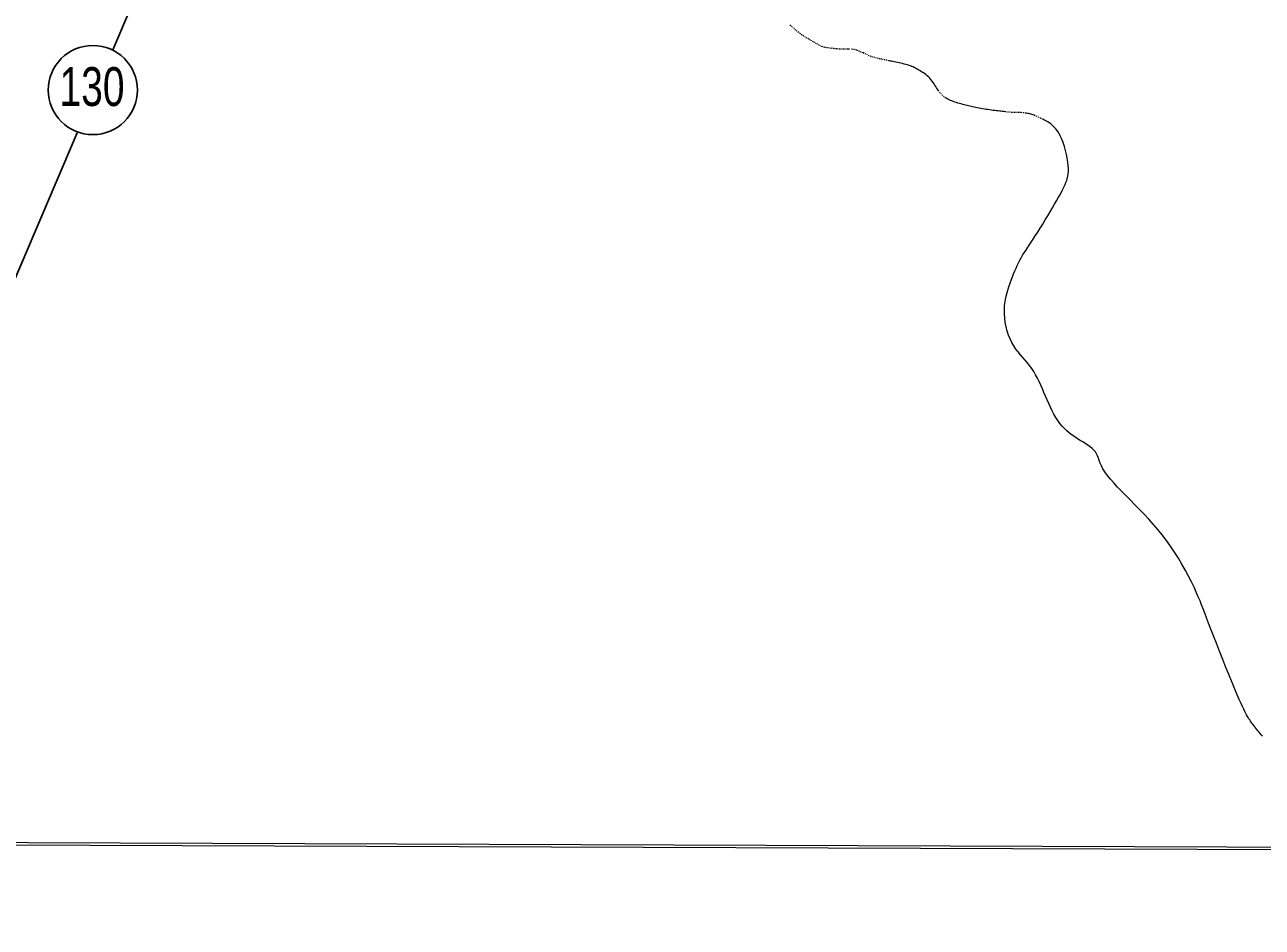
# Model space of a CAD drawing. Extents: x -1643653 to 4543381, y 1624270 to 13878484.
# Drawn here: x 601751 to 603980, y 8909763 to 8911389 of the extents above; entities that cross this region are included whole.
import ezdxf
from ezdxf.enums import TextEntityAlignment as Align

# ---------------------------------------------------------------- set-up
doc = ezdxf.new("R2010")
doc.units = 0
doc.header["$LTSCALE"] = 160
doc.layers.add('6', color=7, linetype='Continuous', lineweight=13)
doc.layers.add('60', color=7, linetype='Continuous', lineweight=13)

msp = doc.modelspace()

# ---------------------------------------------------------------- linework, layer by layer
at = {"layer": '6'}
for p, q in [((603131, 8911387.2), (603129.6, 8911388.4)), ((603133.4, 8911385.2), (603132.3, 8911386.2)), ((603135.6, 8911383.3), (603134.6, 8911384.2)), ((603137.8, 8911381.3), (603136.7, 8911382.3)), ((603140, 8911379.3), (603138.9, 8911380.3)), ((603142.6, 8911377.2), (603141.3, 8911378.3)), ((603145.4, 8911374.9), (603144, 8911376.1)), ((603148.5, 8911372.6), (603147, 8911373.8)), ((603151.7, 8911370.4), (603150.1, 8911371.5)), ((603154.8, 8911368.4), (603153.2, 8911369.4)), ((603157.8, 8911366.6), (603156.3, 8911367.5)), ((603160.7, 8911364.9), (603159.2, 8911365.7)), ((603163.5, 8911363.3), (603162.1, 8911364.1)), ((603166.3, 8911361.7), (603164.9, 8911362.5)), ((603169, 8911360.1), (603167.6, 8911360.9)), ((603171.7, 8911358.5), (603170.3, 8911359.3)), ((603174.4, 8911356.9), (603173, 8911357.7)), ((603177, 8911355.3), (603175.7, 8911356.1)), ((603179.7, 8911353.8), (603178.3, 8911354.6)), ((603182.2, 8911352.4), (603180.9, 8911353.1)), ((603184.6, 8911351.1), (603183.4, 8911351.7)), ((603186.8, 8911350.1), (603185.8, 8911350.6)), ((603188.9, 8911349.3), (603187.9, 8911349.7)), ((603191, 8911348.7), (603190, 8911349)), ((603193.3, 8911348.2), (603192.2, 8911348.4)), ((603196, 8911347.7), (603194.6, 8911347.9)), ((603199.1, 8911347.2), (603197.5, 8911347.5)), ((603202.3, 8911346.8), (603200.7, 8911347)), ((603205.5, 8911346.4), (603203.9, 8911346.6)), ((603208.6, 8911346), (603207.1, 8911346.2)), ((603211.6, 8911345.7), (603210.1, 8911345.9)), ((603214.3, 8911345.5), (603213, 8911345.6)), ((603217, 8911345.3), (603215.6, 8911345.4)), ((603219.5, 8911345.2), (603218.2, 8911345.2)), ((603222, 8911345.1), (603220.8, 8911345.1)), ((603224.5, 8911345), (603223.2, 8911345.1)), ((603226.9, 8911345), (603225.7, 8911345)), ((603229.2, 8911345), (603228, 8911345)), ((603231.5, 8911345), (603230.3, 8911345)), ((603233.7, 8911344.9), (603232.6, 8911344.9)), ((603235.8, 8911344.9), (603234.8, 8911344.9)), ((603237.8, 8911344.9), (603236.8, 8911344.9)), ((603240.7, 8911344.8), (603239.7, 8911344.9)), ((603243.6, 8911344.6), (603242.6, 8911344.7)), ((603245.8, 8911344.2), (603244.7, 8911344.4)), ((603248, 8911343.7), (603246.9, 8911344)), ((603250.4, 8911343), (603249.2, 8911343.4)), ((603252.9, 8911342.1), (603251.6, 8911342.6)), ((603255.5, 8911341.1), (603254.2, 8911341.6)), ((603258.1, 8911339.9), (603256.8, 8911340.5)), ((603263.3, 8911338.7), (603259.4, 8911339.3)), ((603263.5, 8911337.3), (603262.1, 8911338)), ((603266.4, 8911336), (603265, 8911336.7)), ((603269.4, 8911334.6), (603267.9, 8911335.3)), ((603272.5, 8911333.3), (603271, 8911334)), ((603275.8, 8911332.1), (603274.1, 8911332.7)), ((603279.1, 8911330.9), (603277.4, 8911331.5)), ((603282.5, 8911329.9), (603280.8, 8911330.4)), ((603285.8, 8911329), (603284.2, 8911329.4)), ((603289.1, 8911328.2), (603287.5, 8911328.6)), ((603292.1, 8911327.5), (603290.6, 8911327.8)), ((603294.9, 8911326.9), (603293.5, 8911327.2)), ((603297.7, 8911326.3), (603296.3, 8911326.6)), ((603300.8, 8911325.7), (603299.2, 8911326)), ((603304.2, 8911325), (603302.5, 8911325.3)), ((603308.2, 8911324.2), (603306.2, 8911324.6)), ((603400, 8911266.3), (603398.8, 8911267.7)), ((603402.3, 8911263.8), (603401.2, 8911265)), ((603404.7, 8911261.5), (603403.5, 8911262.6)), ((603407.4, 8911259.2), (603406, 8911260.3)), ((603523.2, 8911231.6), (603521.3, 8911231.8)), ((603526.6, 8911231.3), (603524.9, 8911231.5)), ((603529.7, 8911231.1), (603528.2, 8911231.2)), ((603532.4, 8911231), (603531.1, 8911231.1)), ((603534.9, 8911230.9), (603533.7, 8911231)), ((603537.3, 8911230.9), (603536.1, 8911230.9)), ((603539.6, 8911230.9), (603538.5, 8911230.9)), ((603542.1, 8911230.8), (603540.8, 8911230.9)), ((603544.8, 8911230.7), (603543.4, 8911230.8)), ((603547.8, 8911230.5), (603546.2, 8911230.7)), ((603551.4, 8911230.2), (603549.6, 8911230.4)), ((603574.8, 8911223.6), (603573, 8911224.4)), ((603578.2, 8911222), (603576.5, 8911222.8)), ((603581.7, 8911220.4), (603580, 8911221.2)), ((574653.9, 8910009.3), (626625.7, 8909822.1))]:
    msp.add_line(p, q, dxfattribs=at)
msp.add_lwpolyline([(607600.8, 8920952.4), (596639.8, 8920989.8), (596608.8, 8909934.4), (607569.8, 8909894.9)], close=True, dxfattribs=at)
at = {"layer": '6', "lineweight": 25}
for points in [[(601910.1, 8911344.1), (602223.7, 8912077.8), (602313.4, 8912293.8), (602321.9, 8912321.1), (602252.1, 8912505.5), (602217.1, 8912579.8), (602219.3, 8912630.5)], [(601054.1, 8909463.7), (601272.1, 8909867.7), (601666.5, 8910774.3), (601846, 8911194.3)]]:
    msp.add_lwpolyline(points, dxfattribs=at)
at = {"layer": '6'}
for points in [[(603397.7, 8911269.3), (603396.5, 8911271), (603395.2, 8911273), (603393.8, 8911275.2), (603392.4, 8911277.6), (603390.8, 8911280.1), (603389.2, 8911282.7), (603387.4, 8911285.3), (603385.5, 8911287.9), (603383.5, 8911290.4), (603381.4, 8911292.9), (603379.1, 8911295.2), (603376.7, 8911297.3), (603374.3, 8911299.2), (603371.8, 8911301.1), (603369.3, 8911302.8), (603366.8, 8911304.4), (603364.4, 8911305.9), (603362, 8911307.3), (603359.8, 8911308.6), (603357.7, 8911309.8), (603355.6, 8911311), (603353.5, 8911312.1), (603351.4, 8911313.1), (603349.1, 8911314.1), (603346.8, 8911315), (603344.3, 8911315.9), (603341.6, 8911316.8), (603338.7, 8911317.6), (603335.7, 8911318.3), (603332.7, 8911319), (603329.6, 8911319.7), (603326.5, 8911320.4), (603323.5, 8911321), (603320.6, 8911321.6), (603317.8, 8911322.2), (603315.2, 8911322.7), (603312.7, 8911323.2), (603310.4, 8911323.7), (603308.2, 8911324.2)], [(603412.3, 8911255.9), (603410.6, 8911257), (603408.9, 8911258.1)], [(603519.3, 8911232), (603517.2, 8911232.3), (603515, 8911232.5), (603512.6, 8911232.8), (603510.1, 8911233.1), (603507.5, 8911233.4), (603504.8, 8911233.7), (603501.9, 8911234.1), (603498.9, 8911234.4), (603495.9, 8911234.8), (603492.8, 8911235.2), (603489.6, 8911235.7), (603486.4, 8911236.1), (603483.2, 8911236.6), (603479.9, 8911237.1), (603476.7, 8911237.7), (603473.5, 8911238.2), (603470.3, 8911238.8), (603467.3, 8911239.3), (603464.3, 8911239.9), (603461.5, 8911240.5), (603458.7, 8911241.1), (603456.1, 8911241.7), (603453.6, 8911242.3), (603451.1, 8911242.9), (603448.6, 8911243.5), (603446.1, 8911244.2), (603443.5, 8911244.8), (603440.8, 8911245.6), (603438.1, 8911246.3), (603435.2, 8911247.2), (603432.3, 8911248), (603429.4, 8911248.9), (603426.5, 8911249.8), (603423.8, 8911250.8), (603421.1, 8911251.7), (603418.6, 8911252.8), (603416.3, 8911253.8), (603414.2, 8911254.8), (603412.3, 8911255.9)], [(603571.2, 8911225.2), (603569.3, 8911226), (603567.5, 8911226.7), (603565.6, 8911227.4), (603563.6, 8911228), (603561.6, 8911228.6), (603559.5, 8911229), (603557.4, 8911229.4), (603555.4, 8911229.7), (603553.4, 8911230)], [(603618, 8911086.3), (603620.1, 8911090.4), (603622, 8911094.2), (603623.8, 8911097.9), (603625.3, 8911101.4), (603626.8, 8911104.9), (603628.2, 8911108.4), (603629.3, 8911112.1), (603630.3, 8911116), (603631, 8911120.2), (603631.4, 8911124.8), (603631.4, 8911129.9), (603631.1, 8911135.5), (603630.4, 8911141.8), (603629.3, 8911148.5), (603627.9, 8911155.6), (603626.2, 8911162.7), (603624.1, 8911169.8), (603621.9, 8911176.7), (603619.4, 8911183.1), (603616.7, 8911188.9), (603613.9, 8911194.1), (603611, 8911198.5), (603608.1, 8911202.2), (603605.1, 8911205.4), (603602.1, 8911208.1), (603599.3, 8911210.4), (603596.5, 8911212.3), (603593.9, 8911213.9), (603591.5, 8911215.4), (603589.3, 8911216.6), (603587.2, 8911217.7), (603585.3, 8911218.7), (603583.5, 8911219.6)], [(603517.6, 8910852.6), (603516.6, 8910860.4), (603516, 8910868.2), (603515.9, 8910875.9), (603516.4, 8910883.3), (603517.3, 8910890.6), (603518.6, 8910897.6), (603520.2, 8910904.3), (603522, 8910910.9), (603524, 8910917.2), (603526.1, 8910923.3), (603528.3, 8910929.2), (603530.5, 8910934.9), (603532.6, 8910940.3), (603534.8, 8910945.6), (603536.9, 8910950.7), (603539.1, 8910955.6), (603541.4, 8910960.3), (603543.8, 8910964.9), (603546.2, 8910969.4), (603548.7, 8910973.8), (603551.4, 8910978.2), (603554.3, 8910982.6), (603557.3, 8910987.2), (603560.5, 8910992.1), (603564, 8910997.2), (603567.7, 8911002.8), (603571.6, 8911008.9), (603575.9, 8911015.5), (603580.4, 8911022.6), (603585, 8911030), (603589.6, 8911037.5), (603594.1, 8911045), (603598.5, 8911052.3), (603602.6, 8911059.3), (603606.5, 8911065.8), (603609.9, 8911071.7), (603612.9, 8911077), (603615.6, 8911081.8), (603618, 8911086.3)], [(603657.1, 8910637.5), (603652.4, 8910640.4), (603647.5, 8910643.4), (603642.7, 8910646.6), (603638, 8910650), (603633.3, 8910653.6), (603628.7, 8910657.4), (603624.2, 8910661.6), (603620, 8910666), (603615.9, 8910670.8), (603612, 8910676), (603608.4, 8910681.6), (603605, 8910687.5), (603601.8, 8910693.7), (603598.7, 8910700.1), (603595.7, 8910706.7), (603592.9, 8910713.4), (603590, 8910720.2), (603587.2, 8910726.8), (603584.3, 8910733.4), (603581.4, 8910739.9), (603578.4, 8910746.3), (603575.3, 8910752.4), (603572.1, 8910758.4), (603568.7, 8910764.2), (603565.2, 8910769.8), (603561.4, 8910775.1), (603557.5, 8910780.1), (603553.3, 8910785), (603549.1, 8910789.8), (603544.9, 8910794.7), (603540.8, 8910799.7), (603536.8, 8910804.9), (603533, 8910810.5), (603529.4, 8910816.5), (603526.3, 8910823), (603523.5, 8910830), (603521.1, 8910837.3), (603519.2, 8910844.9), (603517.6, 8910852.6)], [(603865.2, 8910358.8), (603861.6, 8910366.9), (603857.5, 8910375.8), (603852.8, 8910385.4), (603847.6, 8910395.6), (603841.9, 8910406.2), (603835.8, 8910417.1), (603829.3, 8910428), (603822.5, 8910438.9), (603815.3, 8910449.7), (603807.8, 8910460), (603800.1, 8910470), (603792.2, 8910479.8), (603784.1, 8910489.2), (603775.9, 8910498.3), (603767.6, 8910507.2), (603759.3, 8910515.9), (603751.1, 8910524.4), (603742.8, 8910532.7), (603734.8, 8910540.8), (603727.1, 8910548.7), (603719.7, 8910556.3), (603712.9, 8910563.6), (603706.8, 8910570.6), (603701.4, 8910577.2), (603696.9, 8910583.4), (603693.4, 8910589.2), (603690.7, 8910594.5), (603688.5, 8910599.5), (603686.8, 8910604.1), (603685.3, 8910608.4), (603683.8, 8910612.4), (603682, 8910616.1), (603679.9, 8910619.6), (603677.2, 8910622.8), (603673.9, 8910625.9), (603670.2, 8910628.9), (603666.1, 8910631.8), (603661.7, 8910634.6), (603657.1, 8910637.5)], [(603978.6, 8910109.9), (603976.6, 8910112.4), (603974.6, 8910114.9), (603972.6, 8910117.3), (603970.6, 8910119.8), (603968.7, 8910122.2), (603966.9, 8910124.5), (603965.1, 8910126.8), (603963.5, 8910128.9), (603961.9, 8910130.9), (603960.5, 8910132.9), (603959.1, 8910134.8), (603957.8, 8910136.7), (603956.5, 8910138.8), (603955.1, 8910140.9), (603953.8, 8910143.2), (603952.3, 8910145.8), (603950.8, 8910148.6), (603949.1, 8910152), (603947.1, 8910155.9), (603944.8, 8910160.8), (603942.2, 8910166.6), (603939.1, 8910173.7), (603935.4, 8910182.2), (603931.2, 8910192.3), (603926.3, 8910204.1), (603920.9, 8910217.2), (603915.1, 8910231.3), (603909.2, 8910245.8), (603903.4, 8910260.5), (603897.7, 8910274.8), (603892.4, 8910288.2), (603887.7, 8910300.5), (603883.6, 8910311.2), (603880.1, 8910320.7), (603877, 8910329.1), (603874.1, 8910336.7), (603871.2, 8910344.1), (603868.3, 8910351.3), (603865.2, 8910358.8)], [(603980.6, 8910107.4), (603978.6, 8910109.9)]]:
    msp.add_lwpolyline(points, dxfattribs=at)
at = {"layer": '6', "lineweight": 25}
msp.add_circle((601874.1, 8911271.4), 80.3, dxfattribs=at)
at = {"layer": '60', "lineweight": 25}
msp.add_spline([(814781, 9009175.5), (814787.2, 9009173.4), (814796.9, 9009173.4), (814799.4, 9009172.4), (814805.1, 9009174.5), (814805.6, 9009176.5), (814811.7, 9009179.5), (814811.7, 9009179.5), (814801.5, 9009181), (814790.7, 9009181.5), (814784.1, 9009183.1), (814777.4, 9009185.1), (814778.4, 9009175.5)], degree=3, dxfattribs=at)

# ---------------------------------------------------------------- texts
at = {"layer": '6', "width": 0.75}
msp.add_text('130', height=70, dxfattribs=at).set_placement((601872.6, 8911242.7), align=Align.CENTER)

doc.saveas('drawing.dxf')
